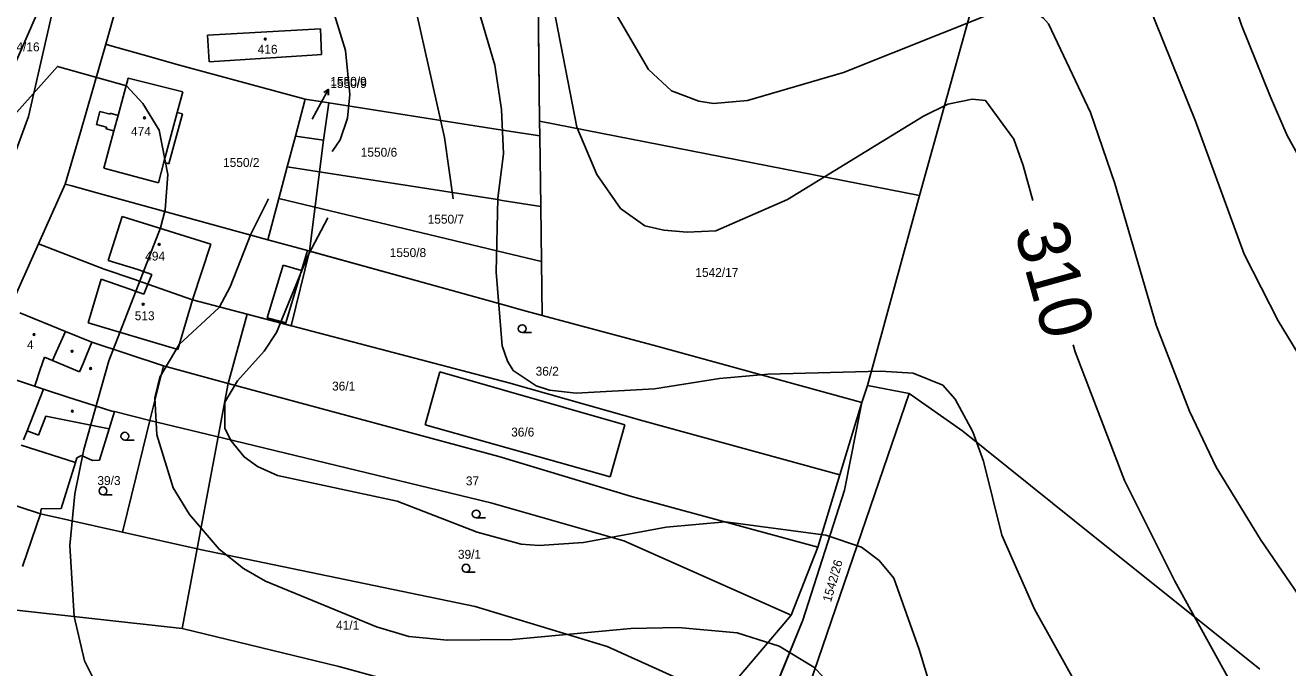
# Model space of a CAD drawing. Extents: x -555860 to -552701, y -1187050 to -1182291.
# Drawn here: x -554144.7 to -553903.7, y -1184318.7 to -1184196.1 of the extents above; entities that cross this region are included whole.
import ezdxf

# ---------------------------------------------------------------- set-up
doc = ezdxf.new("R2010")
doc.units = 0
for name, color, linetype in [('CYKLISTI_stav', 7, 'Continuous'), ('LEG_2b', 7, 'Continuous'), ('Level 16', 7, 'Continuous'), ('Level 25', 7, 'Continuous'), ('Level 32', 7, 'Continuous'), ('Level 40', 7, 'Continuous'), ('Level 41', 7, 'Continuous'), ('navrh_BV', 7, 'Continuous'), ('Poz předměty', 7, 'Continuous'), ('stav_BV', 7, 'Continuous')]:
    doc.layers.add(name, color=color, linetype=linetype)

msp = doc.modelspace()

# ---------------------------------------------------------------- linework, layer by layer
at = {"layer": 'CYKLISTI_stav'}
for p, q in [((-554126.97, -1184213.27), (-554127.76, -1184216.22)), ((-554115.66, -1184212.7), (-554118.23, -1184222.24)), ((-554128.84, -1184240.98), (-554126.17, -1184232.57)), ((-554126.17, -1184232.57), (-554109.28, -1184237.88)), ((-554109.28, -1184237.88), (-554112.74, -1184248.52)), ((-554123.17, -1184242.72), (-554128.84, -1184240.98)), ((-554123.17, -1184242.72), (-554120.55, -1184243.66)), ((-554098.5, -1184251.95), (-554095.45, -1184241.86)), ((-554095.45, -1184241.86), (-554091.96, -1184242.89)), ((-554130.18, -1184244.56), (-554132.71, -1184252.9)), ((-554124.72, -1184246.47), (-554130.18, -1184244.56)), ((-554121.32, -1184245.5), (-554122.08, -1184247.38)), ((-554120.55, -1184243.66), (-554121.32, -1184245.5)), ((-554122.08, -1184247.38), (-554124.72, -1184246.47)), ((-554115.55, -1184257.99), (-554112.74, -1184248.52)), ((-554132.71, -1184252.9), (-554115.55, -1184257.99)), ((-554094.97, -1184252.91), (-554098.5, -1184251.95)), ((-554138.77, -1184258.5), (-554136.99, -1184254.52)), ((-554132, -1184256.56), (-554132.99, -1184259.05)), ((-554141.85, -1184261.82), (-554141.04, -1184259.45)), ((-554141.04, -1184259.45), (-554139.49, -1184260.1)), ((-554139.49, -1184260.1), (-554138.77, -1184258.5)), ((-554139.49, -1184260.1), (-554134.34, -1184262.26)), ((-554132.99, -1184259.05), (-554133.66, -1184260.64)), ((-554142.82, -1184264.71), (-554141.85, -1184261.82)), ((-554133.66, -1184260.64), (-554134.34, -1184262.26)), ((-554142.92, -1184264.99), (-554142.82, -1184264.71)), ((-554144.35, -1184273.48), (-554141.21, -1184265.57)), ((-554142.18, -1184274.34), (-554140.73, -1184270.7)), ((-554140.73, -1184270.7), (-554128.66, -1184273.1)), ((-554145.03, -1184275.19), (-554144.35, -1184273.48)), ((-554144.35, -1184273.48), (-554142.18, -1184274.34))]:
    msp.add_line(p, q, dxfattribs=at)
at = {"layer": 'Level 16'}
for p, q in [((-554088.24, -1184210.92), (-554086.81, -1184208.28)), ((-554086.81, -1184208.28), (-554087.72, -1184208.92)), ((-554086.81, -1184208.28), (-554086.84, -1184209.4))]:
    msp.add_line(p, q, dxfattribs=at)
msp.add_lwpolyline([(-554089.91, -1184213.98), (-554088.24, -1184210.92)], dxfattribs=at)
at = {"layer": 'Level 25'}
for p, q in [((-554049.82, -1184254.75), (-554048.07, -1184254.75)), ((-554125.67, -1184275.28), (-554123.92, -1184275.28)), ((-554129.84, -1184285.72), (-554128.09, -1184285.72)), ((-554058.6, -1184290.14), (-554056.85, -1184290.14)), ((-554060.56, -1184300.49), (-554058.81, -1184300.49))]:
    msp.add_line(p, q, dxfattribs=at)
for centre, radius in [((-554098.87, -1184198.71), 0.175), ((-554121.93, -1184213.76), 0.175), ((-554119.11, -1184237.91), 0.175), ((-554122.17, -1184249.34), 0.175), ((-554143.02, -1184255.12), 0.175), ((-554049.82, -1184254), 0.75), ((-554135.76, -1184258.32), 0.175), ((-554132.21, -1184261.61), 0.175), ((-554135.7, -1184269.76), 0.175), ((-554125.67, -1184274.53), 0.75), ((-554129.84, -1184284.97), 0.75), ((-554058.6, -1184289.39), 0.75), ((-554060.56, -1184299.74), 0.75)]:
    msp.add_circle(centre, radius, dxfattribs=at)
at = {"layer": 'Level 32'}
for points in [[(-554047.25, -1184151.79), (-554046.49, -1184214.37), (-554046.46, -1184217.21), (-554046.29, -1184230.65), (-554046.15, -1184241.17), (-554046.02, -1184251.47), (-554050.48, -1184250.27), (-554052.46, -1184249.72), (-554069.87, -1184244.85), (-554090.4, -1184239.21), (-554093.91, -1184253.45), (-554102.32, -1184251.25), (-554105.98, -1184264.44), (-554114.73, -1184311.21), (-554084.8, -1184318.51), (-554076.01, -1184320.94)], [(-554006.09, -1184333.7), (-553996.23, -1184309.64), (-553988.28, -1184284.83), (-553984.98, -1184268.07), (-553983.89, -1184264.88), (-553975.95, -1184266.36), (-553965.73, -1184273.58), (-553944.41, -1184290.7), (-553909.03, -1184319)]]:
    msp.add_lwpolyline(points, dxfattribs=at)
at = {"layer": 'Level 40'}
for points in [[(-553952.32, -1184229.53), (-553954.17, -1184222.87), (-553956, -1184217.79), (-553961.37, -1184210.45), (-553963.91, -1184210.17), (-553968.56, -1184211.16), (-553973.22, -1184213.42), (-553999.19, -1184229.36), (-554012.87, -1184235.29), (-554018.3, -1184235.56), (-554022.77, -1184235.18), (-554026.41, -1184234.34), (-554031.08, -1184231.05), (-554035.59, -1184224.56), (-554039.4, -1184215.53), (-554043.78, -1184192.95)], [(-553900.4, -1184345.36), (-553911.97, -1184326.17), (-553925.24, -1184302.18), (-553934.84, -1184282.99), (-553944.29, -1184258.43), (-553944.67, -1184257.06)]]:
    msp.add_lwpolyline(points, dxfattribs=at)
at = {"layer": 'Level 41'}
for points in [[(-554049.89, -1184126.68), (-554046.4, -1184135.53), (-554043.78, -1184142.86), (-554038.98, -1184145.96), (-554027.41, -1184152.03), (-554018.94, -1184154.29), (-554002.01, -1184155.84), (-553993.54, -1184157.82), (-553981.69, -1184163.04), (-553976.61, -1184164.45), (-553968.14, -1184165.72), (-553958.83, -1184164.73), (-553948.67, -1184161.49), (-553936.25, -1184155.84), (-553930.89, -1184155.84), (-553926.51, -1184161.06), (-553917.62, -1184180.82), (-553912.54, -1184196.06), (-553907.04, -1184209.61), (-553903.79, -1184217.09), (-553887.28, -1184246.86)], [(-554056.12, -1184141.56), (-554054.4, -1184156.59), (-554050.83, -1184167.55), (-554045.47, -1184176.02), (-554036.72, -1184185.62), (-554025.72, -1184204.49), (-554021.34, -1184208.62), (-554016.12, -1184210.59), (-554013.3, -1184211.02), (-554006.81, -1184210.45), (-553988.46, -1184205.09), (-553960.24, -1184193.8), (-553954.73, -1184192.67), (-553952.64, -1184193.17), (-553950.36, -1184194.65), (-553949.37, -1184195.78), (-553941.33, -1184212.71), (-553936.67, -1184226.26), (-553928.77, -1184253.35), (-553922.42, -1184269.72), (-553917.34, -1184280.45), (-553908.87, -1184294.28), (-553885.3, -1184328.71)], [(-553887.28, -1184282.42), (-553905.48, -1184252.51), (-553911.97, -1184239.8), (-553921.29, -1184214.4), (-553935.12, -1184180.11), (-553939.09, -1184175.25), (-553941.75, -1184173.06), (-553944.43, -1184172.63), (-553949.51, -1184173.2), (-553981.41, -1184183.92), (-553992.69, -1184186.74), (-553997.21, -1184187.31), (-554001.72, -1184186.74), (-554006.24, -1184184.77), (-554008.92, -1184182.94), (-554012.17, -1184177.25), (-554014.99, -1184174.19), (-554018.01, -1184172.27), (-554022.33, -1184170.66), (-554032.68, -1184168.53), (-554037.41, -1184166.79), (-554044.5, -1184162.69), (-554048.71, -1184156.29), (-554051.32, -1184144.24)], [(-554144.24, -1184148.01), (-554114.34, -1184147.37), (-554104.18, -1184146.25), (-554094.3, -1184147.37), (-554088.09, -1184150.76), (-554085.83, -1184153.02), (-554079.9, -1184163.32), (-554072.99, -1184180.25), (-554064.66, -1184217.51), (-554062.97, -1184229.22)], [(-554134.61, -1184175.88), (-554146.82, -1184203.79), (-554159.07, -1184215.37), (-554173.67, -1184218.46), (-554192.23, -1184216.66), (-554200.7, -1184213.13), (-554221.87, -1184201.56), (-554235.7, -1184191.12)], [(-554063.39, -1184175.46), (-554055.07, -1184203.68), (-554053.8, -1184212.15), (-554053.37, -1184220.61), (-554054.5, -1184229.08), (-554054.79, -1184243.19), (-554053.66, -1184257.3), (-554052.63, -1184260.19), (-554051.54, -1184261.96), (-554047.17, -1184264.92), (-554044.62, -1184265.77), (-554039.55, -1184266.33), (-554024.59, -1184265.49), (-554012.17, -1184263.51), (-554002.85, -1184262.67), (-553981.41, -1184262.1), (-553975.2, -1184262.52), (-553969.55, -1184264.78), (-553967.15, -1184267.46), (-553963.77, -1184273.67), (-553961.79, -1184279.32), (-553958.26, -1184293.43), (-553952.05, -1184307.54), (-553925.52, -1184355.24)], [(-554086.11, -1184220.19), (-554084.56, -1184217.93), (-554083.15, -1184213.84), (-554082.73, -1184209.32), (-554083.57, -1184200.86), (-554086.68, -1184190.7)], [(-554149.99, -1184216.73), (-554138.56, -1184203.94), (-554125.34, -1184207.63), (-554122.24, -1184211.02), (-554119.13, -1184216.1), (-554117.44, -1184224.56), (-554118.01, -1184231.34), (-554118.85, -1184234.72), (-554128.73, -1184260.13), (-554133.53, -1184277.06), (-554135.22, -1184285.53), (-554136.21, -1184295.41), (-554135.36, -1184308.95), (-554133.39, -1184317.42), (-554130, -1184324.19)], [(-553990.3, -1184322.64), (-553994.17, -1184318.65), (-554000.74, -1184314.59), (-554008.78, -1184312.05), (-554020.07, -1184311.07), (-554029.1, -1184311.21), (-554051.68, -1184313.33), (-554064.1, -1184313.47), (-554071.44, -1184312.76), (-554077.65, -1184310.93), (-554098.81, -1184302.18), (-554103.05, -1184299.78), (-554107.7, -1184296.11), (-554113.35, -1184289.48), (-554116.45, -1184284.4), (-554119.56, -1184274.24), (-554119.98, -1184267.18), (-554118.99, -1184263.23), (-554115.32, -1184257.02), (-554107.7, -1184249.97), (-554105.59, -1184246.01), (-554101.64, -1184235.97), (-554098.24, -1184229.21)], [(-554086.93, -1184232.82), (-554090.66, -1184239.96), (-554096.7, -1184254.76), (-554099.09, -1184258.29), (-554104.18, -1184263.94), (-554106.57, -1184268.03), (-554106.57, -1184272.97), (-554105.45, -1184275.37), (-554102.91, -1184278.47), (-554100.36, -1184280.3), (-554096.56, -1184282), (-554073.7, -1184286.94), (-554058.45, -1184292.86), (-554049.99, -1184295.12), (-554046.6, -1184295.41), (-554038.13, -1184294.84), (-554022.33, -1184291.88), (-554011.04, -1184290.89), (-553991.85, -1184293.43), (-553985.07, -1184295.69), (-553981.69, -1184298.23), (-553978.86, -1184301.61), (-553974.03, -1184315.22), (-553970.96, -1184325.32)]]:
    msp.add_lwpolyline(points, dxfattribs=at)
at = {"layer": 'navrh_BV'}
for p, q in [((-553927.89, -1184063.06), (-553973.97, -1184228.55)), ((-554047.25, -1184151.79), (-554046.49, -1184214.37)), ((-554136.69, -1184180.94), (-554144.04, -1184213.5)), ((-554129.31, -1184199.7), (-554127.18, -1184192.25)), ((-554109.89, -1184197.98), (-554088.35, -1184196.73)), ((-554088.35, -1184196.73), (-554088.13, -1184201.67)), ((-554134.12, -1184216.51), (-554129.31, -1184199.7)), ((-554128.57, -1184199.91), (-554129.31, -1184199.7)), ((-554120.6, -1184202.17), (-554128.57, -1184199.91)), ((-554109.89, -1184197.98), (-554109.57, -1184203.07)), ((-554115.94, -1184203.49), (-554120.6, -1184202.17)), ((-554109.57, -1184203.07), (-554088.98, -1184201.72)), ((-554088.13, -1184201.67), (-554088.98, -1184201.72)), ((-554091.23, -1184210.19), (-554115.94, -1184203.49)), ((-554126.97, -1184213.27), (-554125.06, -1184206.16)), ((-554125.06, -1184206.16), (-554114.6, -1184208.8)), ((-554114.6, -1184208.8), (-554115.66, -1184212.7)), ((-554093.11, -1184217.24), (-554091.23, -1184210.19)), ((-554086.75, -1184210.89), (-554091.23, -1184210.19)), ((-554087.76, -1184218.01), (-554086.75, -1184210.89)), ((-554054.44, -1184215.95), (-554086.75, -1184210.89)), ((-554156.44, -1184247.01), (-554144.04, -1184213.5)), ((-554131.09, -1184215.03), (-554130.43, -1184212.54)), ((-554130.43, -1184212.54), (-554128.5, -1184213.06)), ((-554128.5, -1184213.06), (-554128.45, -1184212.87)), ((-554128.45, -1184212.87), (-554126.97, -1184213.27)), ((-554114.68, -1184212.97), (-554117.25, -1184222.5)), ((-554115.66, -1184212.7), (-554114.68, -1184212.97)), ((-554046.49, -1184214.37), (-554046.46, -1184217.21)), ((-554046.49, -1184214.37), (-553973.97, -1184228.55)), ((-554137.09, -1184226.4), (-554134.12, -1184216.51)), ((-554129.17, -1184215.55), (-554131.09, -1184215.03)), ((-554129.67, -1184223.35), (-554127.76, -1184216.22)), ((-554129.24, -1184215.82), (-554129.17, -1184215.55)), ((-554127.76, -1184216.22), (-554129.24, -1184215.82)), ((-554046.46, -1184217.21), (-554054.44, -1184215.95)), ((-554094.67, -1184223.1), (-554093.11, -1184217.24)), ((-554093.11, -1184217.24), (-554087.76, -1184218.01)), ((-554046.46, -1184217.21), (-554046.29, -1184230.65)), ((-554119.28, -1184226.14), (-554129.67, -1184223.35)), ((-554118.23, -1184222.24), (-554119.28, -1184226.14)), ((-554117.25, -1184222.5), (-554118.23, -1184222.24)), ((-554096.28, -1184229.14), (-554094.67, -1184223.1)), ((-554094.67, -1184223.1), (-554054.52, -1184229.36)), ((-554137.09, -1184226.4), (-554142.19, -1184237.83)), ((-554135.81, -1184226.72), (-554137.09, -1184226.4)), ((-554131, -1184228.08), (-554135.81, -1184226.72)), ((-554098.38, -1184237.02), (-554131, -1184228.08)), ((-554098.38, -1184237.02), (-554096.28, -1184229.14)), ((-554053.06, -1184239.51), (-554096.28, -1184229.14)), ((-553973.97, -1184228.55), (-553983.89, -1184264.88)), ((-554054.52, -1184229.36), (-554053.65, -1184229.5)), ((-554053.65, -1184229.5), (-554046.29, -1184230.65)), ((-554046.29, -1184230.65), (-554046.15, -1184241.17)), ((-554142.19, -1184237.83), (-554147.7, -1184250.19)), ((-554142.19, -1184237.83), (-554129.61, -1184242.67)), ((-554098.38, -1184237.02), (-554090.82, -1184239.1)), ((-554090.82, -1184239.1), (-554091.96, -1184242.89)), ((-554090.82, -1184239.1), (-554069.87, -1184244.85)), ((-554046.15, -1184241.17), (-554053.06, -1184239.51)), ((-554046.15, -1184241.17), (-554046.02, -1184251.47)), ((-554129.61, -1184242.67), (-554123.94, -1184244.57)), ((-554091.96, -1184242.89), (-554094.97, -1184252.91)), ((-554123.94, -1184244.57), (-554121.32, -1184245.5)), ((-554121.32, -1184245.5), (-554112.74, -1184248.52)), ((-554069.87, -1184244.85), (-554052.46, -1184249.72)), ((-554112.74, -1184248.52), (-554102.32, -1184251.25)), ((-554052.46, -1184249.72), (-554050.48, -1184250.27)), ((-554050.48, -1184250.27), (-554046.02, -1184251.47)), ((-554136.99, -1184254.52), (-554145.7, -1184250.96)), ((-554105.98, -1184264.44), (-554102.32, -1184251.25)), ((-554102.32, -1184251.25), (-554095.05, -1184253.15)), ((-554094.97, -1184252.91), (-554095.05, -1184253.15)), ((-554095.05, -1184253.15), (-554052.38, -1184264.33)), ((-554046.02, -1184251.47), (-554024.09, -1184257.34)), ((-554136.99, -1184254.52), (-554132, -1184256.56)), ((-554132, -1184256.56), (-554118.31, -1184261.11)), ((-554024.09, -1184257.34), (-553984.98, -1184268.07)), ((-554118.31, -1184261.11), (-554120.89, -1184271.51)), ((-554118.31, -1184261.11), (-554105.98, -1184264.44)), ((-554068.36, -1184272.35), (-554065.57, -1184262.25)), ((-554065.57, -1184262.25), (-554030.26, -1184272.33)), ((-554146.72, -1184263.71), (-554142.92, -1184264.99)), ((-554142.92, -1184264.99), (-554141.21, -1184265.57)), ((-554105.98, -1184264.44), (-554054.28, -1184278.38)), ((-554052.38, -1184264.33), (-554026.52, -1184271.68)), ((-553984.98, -1184268.07), (-553983.89, -1184264.88)), ((-553983.89, -1184264.88), (-553975.95, -1184266.36)), ((-554141.21, -1184265.57), (-554136.38, -1184267.12)), ((-554136.38, -1184267.12), (-554132.94, -1184268.23)), ((-553975.95, -1184266.36), (-553997.52, -1184329.47)), ((-553975.95, -1184266.36), (-553965.73, -1184273.58)), ((-554132.94, -1184268.23), (-554128.18, -1184269.76)), ((-554127.64, -1184269.79), (-554128.66, -1184273.1)), ((-554128.18, -1184269.76), (-554127.64, -1184269.79)), ((-554127.64, -1184269.79), (-554120.89, -1184271.51)), ((-553984.98, -1184268.07), (-553989.17, -1184281.9)), ((-553988.28, -1184284.83), (-553984.98, -1184268.07)), ((-554123.5, -1184282.19), (-554120.89, -1184271.51)), ((-554120.89, -1184271.51), (-554106.86, -1184274.9)), ((-554033.05, -1184282.29), (-554068.36, -1184272.35)), ((-554030.26, -1184272.33), (-554033.05, -1184282.29)), ((-554026.52, -1184271.68), (-553989.17, -1184281.9)), ((-554128.66, -1184273.1), (-554130.52, -1184279.13)), ((-554106.86, -1184274.9), (-554055.79, -1184287.24)), ((-553965.73, -1184273.58), (-553944.41, -1184290.7)), ((-554135.12, -1184279.57), (-554145.45, -1184276.25)), ((-554135.12, -1184279.57), (-554137.82, -1184288.33)), ((-554134.83, -1184278.63), (-554135.12, -1184279.57)), ((-554133.97, -1184278.24), (-554134.83, -1184278.63)), ((-554131.83, -1184279.19), (-554133.97, -1184278.24)), ((-554130.52, -1184279.13), (-554131.83, -1184279.19)), ((-554054.28, -1184278.38), (-554028.95, -1184286.01)), ((-553989.17, -1184281.9), (-553993.36, -1184295.73)), ((-554126.1, -1184292.86), (-554123.5, -1184282.19)), ((-554141.75, -1184289.36), (-554155.07, -1184284.97)), ((-554028.95, -1184286.01), (-553993.36, -1184295.73)), ((-553996.23, -1184309.64), (-553988.28, -1184284.83)), ((-554141.75, -1184289.36), (-554145.24, -1184299.43)), ((-554141.63, -1184288.4), (-554141.75, -1184289.36)), ((-554141.75, -1184289.36), (-554126.1, -1184292.86)), ((-554137.82, -1184288.33), (-554141.63, -1184288.4)), ((-554055.79, -1184287.24), (-554030.39, -1184294.52)), ((-553944.41, -1184290.7), (-553909.03, -1184319)), ((-554126.1, -1184292.86), (-554111.28, -1184296.17)), ((-554111.28, -1184296.17), (-554058.82, -1184307.01)), ((-554030.39, -1184294.52), (-553998.45, -1184308.69)), ((-553993.36, -1184295.73), (-553998.45, -1184308.69)), ((-554148.06, -1184307.58), (-554114.73, -1184311.21)), ((-554058.82, -1184307.01), (-554033.59, -1184314.68)), ((-554006.09, -1184333.7), (-553996.23, -1184309.64)), ((-553998.45, -1184308.69), (-554005.17, -1184316.57)), ((-554114.73, -1184311.21), (-554084.8, -1184318.51)), ((-554033.59, -1184314.68), (-554011.89, -1184324.45)), ((-554005.17, -1184316.57), (-554011.89, -1184324.45)), ((-554084.8, -1184318.51), (-554076.01, -1184320.94))]:
    msp.add_line(p, q, dxfattribs=at)
at = {"layer": 'Poz předměty'}
for points in [[(-554093.91, -1184253.45), (-554090.4, -1184239.21), (-554087.76, -1184218.01)], [(-554114.73, -1184311.21), (-554105.98, -1184264.44)]]:
    msp.add_lwpolyline(points, dxfattribs=at)
at = {"layer": 'stav_BV'}
for p, q in [((-554088.24, -1184210.92), (-554086.79, -1184208.29)), ((-554086.79, -1184208.29), (-554087.71, -1184208.93)), ((-554086.79, -1184208.29), (-554086.83, -1184209.41)), ((-554089.91, -1184213.98), (-554088.24, -1184210.92))]:
    msp.add_line(p, q, dxfattribs=at)

# ---------------------------------------------------------------- texts
at = {"layer": 'LEG_2b'}
for s, p in [('2134/16', (-554150.17, -1184201.05)), ('416', (-554100.32, -1184201.5)), ('1550/9', (-554086.45, -1184208.05)), ('474', (-554124.5, -1184217.17)), ('1550/6', (-554080.64, -1184221.17)), ('1550/2', (-554106.93, -1184223.12)), ('1550/7', (-554067.87, -1184233.95)), ('1550/8', (-554075.11, -1184240.33)), ('494', (-554121.79, -1184241)), ('1542/17', (-554016.77, -1184244.11)), ('513', (-554123.79, -1184252.38)), ('4', (-554144.36, -1184257.91)), ('36/2', (-554047.26, -1184262.97)), ('36/1', (-554086.12, -1184265.81)), ('36/6', (-554051.93, -1184274.59)), ('39/3', (-554130.92, -1184283.85)), ('37', (-554060.58, -1184283.91)), ('39/1', (-554062.1, -1184297.93)), ('41/1', (-554085.36, -1184311.46))]:
    msp.add_text(s, height=1.7, dxfattribs=at).set_placement(p)
msp.add_text('1542/26', height=1.7, rotation=74, dxfattribs=at).set_placement((-553990.88, -1184306.31))
at = {"layer": 'Level 16'}
msp.add_text('1550/9', height=1.7, dxfattribs=at).set_placement((-554086.45, -1184207.63))
at = {"layer": 'Level 40'}
msp.add_text('310', height=10, rotation=285.5236, dxfattribs=at).set_placement((-553955.95, -1184235.14))

doc.saveas('drawing.dxf')
